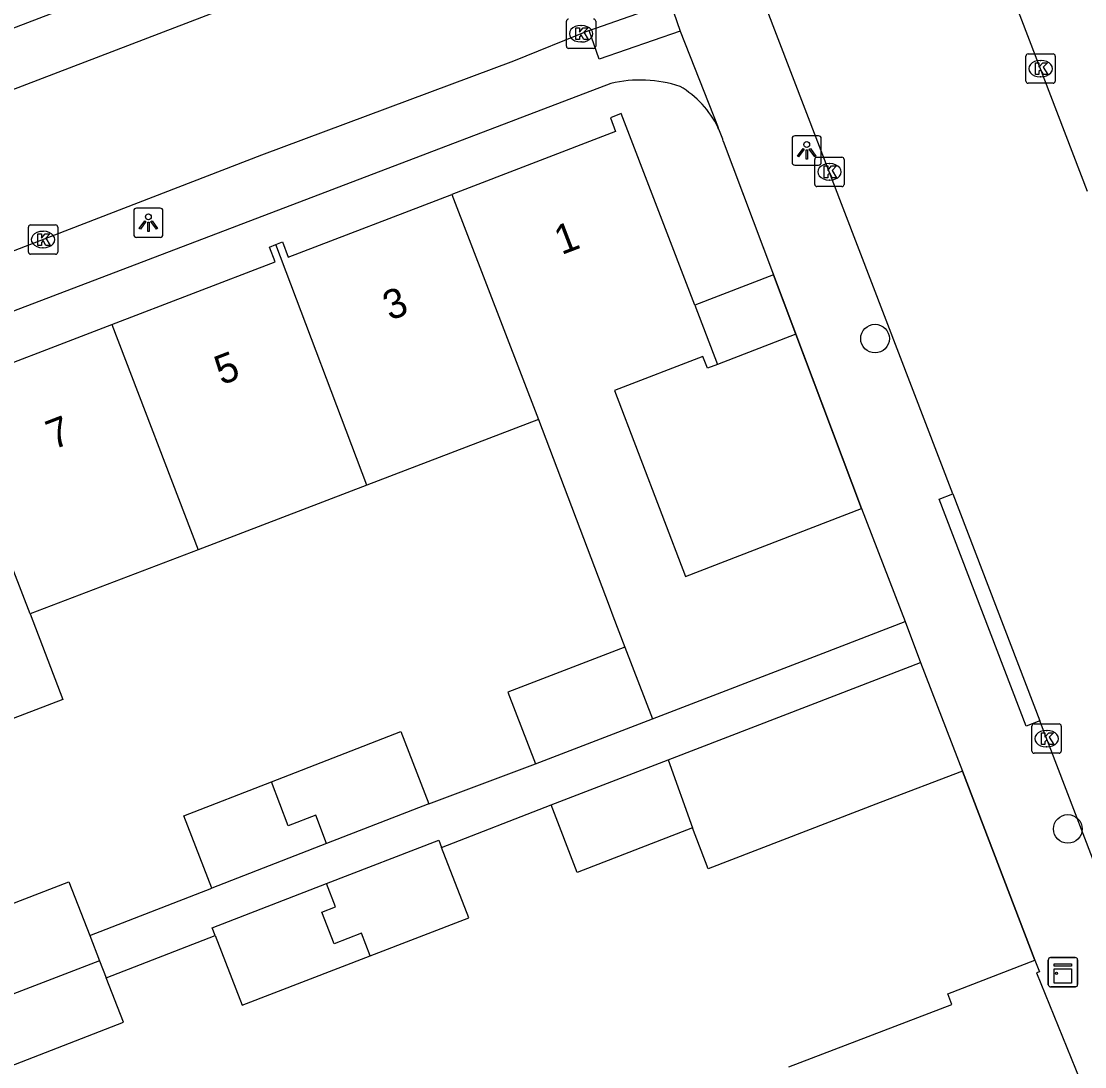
# Model space of a CAD drawing. Extents: x 159265 to 160143, y 383413 to 384319.
# Drawn here: x 159434.78 to 159471.06, y 383762.95 to 383798.62 of the extents above; entities that cross this region are included whole.
import ezdxf

# ---------------------------------------------------------------- set-up
doc = ezdxf.new("R2010")
doc.units = 0
for name, color, linetype in [('IMGEO_Boom', 7, 'Continuous'), ('IMGEO_Kast', 7, 'Continuous'), ('IMGEO_Kolk', 7, 'Continuous'), ('IMGEO_Lichtpunt', 7, 'Continuous'), ('IMGEO_Muur', 7, 'Continuous'), ('IMGEO_Pand', 7, 'Continuous'), ('IMGEO_Pand_nummerreeks', 7, 'Continuous'), ('IMGEO_Rijbaan_lokaal_gesloten', 7, 'Continuous'), ('IMGEO_Rijbaan_lokaal_open', 7, 'Continuous'), ('IMGEO_Voetpad_open', 7, 'Continuous')]:
    doc.layers.add(name, color=color, linetype=linetype)

msp = doc.modelspace()

# ---------------------------------------------------------------- linework, layer by layer
at = {"layer": 'IMGEO_Boom'}
for centre in [(159463.903, 383787.795), (159470.48, 383771.064)]:
    msp.add_circle(centre, 0.489, dxfattribs=at)
at = {"layer": 'IMGEO_Kast'}
for p, q in [((159469.814, 383765.751), (159469.814, 383766.592)), ((159469.814, 383766.592), (159469.814, 383765.751)), ((159469.889, 383766.676), (159470.73, 383766.676)), ((159470.73, 383766.676), (159469.889, 383766.676)), ((159470.814, 383766.601), (159470.814, 383765.76)), ((159470.814, 383765.76), (159470.814, 383766.601)), ((159470.739, 383765.676), (159469.898, 383765.676)), ((159469.898, 383765.676), (159470.739, 383765.676))]:
    msp.add_line(p, q, dxfattribs=at)
for points in [[(159470.009, 383766.466), (159470.609, 383766.466), (159470.609, 383766.381), (159470.009, 383766.381), (159470.009, 383766.466)], [(159470.009, 383766.291), (159470.609, 383766.291), (159470.609, 383765.802), (159470.009, 383765.802), (159470.009, 383766.291)]]:
    msp.add_lwpolyline(points, dxfattribs=at)
msp.add_circle((159470.093, 383766.14), 0.0377, dxfattribs=at)
for centre, start, end in [((159469.892, 383766.598), 92.4484, 184.2845), ((159469.892, 383766.598), 92.4484, 184.2845), ((159470.736, 383766.598), 2.4484, 94.2845), ((159470.736, 383766.598), 2.4484, 94.2845), ((159469.892, 383765.754), 182.4484, 274.2845), ((159469.892, 383765.754), 182.4484, 274.2845), ((159470.736, 383765.754), 272.4484, 4.2845), ((159470.736, 383765.754), 272.4484, 4.2845)]:
    msp.add_arc(centre, 0.0779, start, end, dxfattribs=at)
at = {"layer": 'IMGEO_Kolk'}
for p, q in [((159453.376, 383797.77), (159453.376, 383798.622)), ((159453.864, 383798.476), (159453.889, 383798.476)), ((159454.377, 383798.622), (159454.377, 383797.77)), ((159454.303, 383797.696), (159453.451, 383797.696)), ((159453.887, 383797.916), (159453.862, 383797.916)), ((159469.052, 383796.58), (159469.052, 383797.432)), ((159469.127, 383797.506), (159469.979, 383797.506)), ((159469.54, 383797.286), (159469.565, 383797.286)), ((159470.053, 383797.432), (159470.053, 383796.58)), ((159469.563, 383796.726), (159469.538, 383796.726)), ((159469.979, 383796.506), (159469.127, 383796.506)), ((159461.848, 383793.058), (159461.848, 383793.91)), ((159461.923, 383793.984), (159462.775, 383793.984)), ((159462.336, 383793.764), (159462.361, 383793.764)), ((159462.849, 383793.91), (159462.849, 383793.058)), ((159462.775, 383792.984), (159461.923, 383792.984)), ((159462.359, 383793.204), (159462.334, 383793.204)), ((159435.02, 383790.749), (159435.02, 383791.601)), ((159435.095, 383791.675), (159435.947, 383791.675)), ((159436.021, 383791.601), (159436.021, 383790.749)), ((159435.508, 383791.455), (159435.533, 383791.455)), ((159435.531, 383790.895), (159435.506, 383790.895)), ((159435.947, 383790.675), (159435.095, 383790.675)), ((159469.257, 383773.719), (159469.257, 383774.571)), ((159469.332, 383774.645), (159470.184, 383774.645)), ((159469.745, 383774.425), (159469.77, 383774.425)), ((159470.258, 383774.571), (159470.258, 383773.719)), ((159469.768, 383773.865), (159469.743, 383773.865)), ((159470.184, 383773.645), (159469.332, 383773.645))]:
    msp.add_line(p, q, dxfattribs=at)
for points in [[(159453.376, 383797.77), (159453.376, 383798.622)], [(159453.697, 383798.396), (159453.82, 383798.396), (159453.82, 383798.245), (159453.95, 383798.396), (159454.114, 383798.396), (159453.968, 383798.245), (159454.121, 383797.996), (159453.969, 383797.996), (159453.884, 383798.16), (159453.82, 383798.093), (159453.82, 383797.996), (159453.697, 383797.996), (159453.697, 383798.396)], [(159454.377, 383798.622), (159454.377, 383797.77)], [(159454.303, 383797.696), (159453.451, 383797.696)], [(159469.052, 383796.58), (159469.052, 383797.432)], [(159469.127, 383797.506), (159469.979, 383797.506)], [(159470.053, 383797.432), (159470.053, 383796.58)], [(159469.373, 383797.206), (159469.496, 383797.206), (159469.496, 383797.055), (159469.626, 383797.206), (159469.79, 383797.206), (159469.644, 383797.055), (159469.797, 383796.806), (159469.645, 383796.806), (159469.56, 383796.97), (159469.496, 383796.903), (159469.496, 383796.806), (159469.373, 383796.806), (159469.373, 383797.206)], [(159469.979, 383796.506), (159469.127, 383796.506)], [(159461.848, 383793.058), (159461.848, 383793.91)], [(159461.923, 383793.984), (159462.775, 383793.984)], [(159462.169, 383793.684), (159462.292, 383793.684), (159462.292, 383793.533), (159462.422, 383793.684), (159462.586, 383793.684), (159462.44, 383793.533), (159462.593, 383793.284), (159462.441, 383793.284), (159462.356, 383793.448), (159462.292, 383793.381), (159462.292, 383793.284), (159462.169, 383793.284), (159462.169, 383793.684)], [(159462.849, 383793.91), (159462.849, 383793.058)], [(159462.775, 383792.984), (159461.923, 383792.984)], [(159435.02, 383790.749), (159435.02, 383791.601)], [(159435.095, 383791.675), (159435.947, 383791.675)], [(159436.021, 383791.601), (159436.021, 383790.749)], [(159435.341, 383791.375), (159435.464, 383791.375), (159435.464, 383791.224), (159435.594, 383791.375), (159435.758, 383791.375), (159435.612, 383791.224), (159435.765, 383790.975), (159435.613, 383790.975), (159435.528, 383791.139), (159435.464, 383791.072), (159435.464, 383790.975), (159435.341, 383790.975), (159435.341, 383791.375)], [(159435.947, 383790.675), (159435.095, 383790.675)], [(159469.257, 383773.719), (159469.257, 383774.571)], [(159469.332, 383774.645), (159470.184, 383774.645)], [(159470.258, 383774.571), (159470.258, 383773.719)], [(159469.578, 383774.345), (159469.701, 383774.345), (159469.701, 383774.194), (159469.831, 383774.345), (159469.995, 383774.345), (159469.849, 383774.194), (159470.002, 383773.945), (159469.85, 383773.945), (159469.765, 383774.109), (159469.701, 383774.042), (159469.701, 383773.945), (159469.578, 383773.945), (159469.578, 383774.345)], [(159470.184, 383773.645), (159469.332, 383773.645)]]:
    msp.add_lwpolyline(points, dxfattribs=at)
for centre, start, end in [((159453.453, 383798.62), 91.552, 178.448), ((159453.453, 383798.62), 91.552, 178.448), ((159454.301, 383798.62), 1.552, 88.448), ((159454.301, 383798.62), 1.552, 88.448), ((159453.453, 383797.772), 181.552, 268.448), ((159453.453, 383797.772), 181.552, 268.448), ((159454.301, 383797.772), 271.552, 358.448), ((159454.301, 383797.772), 271.552, 358.448), ((159469.129, 383797.43), 91.552, 178.448), ((159469.129, 383797.43), 91.552, 178.448), ((159469.977, 383797.43), 1.552, 88.448), ((159469.977, 383797.43), 1.552, 88.448), ((159469.129, 383796.582), 181.552, 268.448), ((159469.129, 383796.582), 181.552, 268.448), ((159469.977, 383796.582), 271.552, 358.448), ((159469.977, 383796.582), 271.552, 358.448), ((159461.925, 383793.908), 91.552, 178.448), ((159461.925, 383793.908), 91.552, 178.448), ((159462.773, 383793.908), 1.552, 88.448), ((159462.773, 383793.908), 1.552, 88.448), ((159461.925, 383793.06), 181.552, 268.448), ((159461.925, 383793.06), 181.552, 268.448), ((159462.773, 383793.06), 271.552, 358.448), ((159462.773, 383793.06), 271.552, 358.448), ((159435.097, 383791.599), 91.552, 178.448), ((159435.097, 383791.599), 91.552, 178.448), ((159435.945, 383791.599), 1.552, 88.448), ((159435.945, 383791.599), 1.552, 88.448), ((159435.097, 383790.751), 181.552, 268.448), ((159435.097, 383790.751), 181.552, 268.448), ((159435.945, 383790.751), 271.552, 358.448), ((159435.945, 383790.751), 271.552, 358.448), ((159469.334, 383774.569), 91.552, 178.448), ((159469.334, 383774.569), 91.552, 178.448), ((159470.182, 383774.569), 1.552, 88.448), ((159470.182, 383774.569), 1.552, 88.448), ((159469.334, 383773.721), 181.552, 268.448), ((159469.334, 383773.721), 181.552, 268.448), ((159470.182, 383773.721), 271.552, 358.448), ((159470.182, 383773.721), 271.552, 358.448)]:
    msp.add_arc(centre, 0.0765, start, end, dxfattribs=at)
for centre, major_axis, ratio, start_param, end_param in [((159453.863, 383798.196), (-0.387, 0.002), 0.722429, 4.712389, 7.853982), ((159453.888, 383798.196), (-0.39, 0.002), 0.717154, 1.570796, 4.712389), ((159469.539, 383797.006), (-0.387, 0.002), 0.722429, 4.712389, 7.853982), ((159469.564, 383797.006), (-0.39, 0.002), 0.717154, 1.570796, 4.712389), ((159462.335, 383793.484), (-0.387, 0.002), 0.722429, 4.712389, 7.853982), ((159462.36, 383793.484), (-0.39, 0.002), 0.717154, 1.570796, 4.712389), ((159435.507, 383791.175), (-0.387, 0.002), 0.722429, 4.712389, 7.853982), ((159435.532, 383791.175), (-0.39, 0.002), 0.717154, 1.570796, 4.712389), ((159469.744, 383774.145), (-0.387, 0.002), 0.722429, 4.712389, 7.853982), ((159469.769, 383774.145), (-0.39, 0.002), 0.717154, 1.570796, 4.712389)]:
    msp.add_ellipse(centre, major_axis=major_axis, ratio=ratio, start_param=start_param, end_param=end_param, dxfattribs=at)
at = {"layer": 'IMGEO_Lichtpunt'}
for p, q in [((159461.073, 383794.618), (159461.073, 383793.811)), ((159461.073, 383794.618), (159461.073, 383793.811)), ((159461.975, 383794.713), (159461.167, 383794.713)), ((159461.975, 383794.713), (159461.167, 383794.713)), ((159462.069, 383793.811), (159462.069, 383794.618)), ((159462.069, 383793.811), (159462.069, 383794.618)), ((159461.167, 383793.717), (159461.975, 383793.717)), ((159461.167, 383793.717), (159461.975, 383793.717)), ((159439.518, 383792.246), (159438.71, 383792.246)), ((159439.518, 383792.246), (159438.71, 383792.246)), ((159438.616, 383792.151), (159438.616, 383791.344)), ((159438.616, 383792.151), (159438.616, 383791.344)), ((159439.612, 383791.344), (159439.612, 383792.151)), ((159439.612, 383791.344), (159439.612, 383792.151)), ((159438.71, 383791.25), (159439.518, 383791.25)), ((159438.71, 383791.25), (159439.518, 383791.25))]:
    msp.add_line(p, q, dxfattribs=at)
for points in [[(159461.447, 383794.282), (159461.486, 383794.254), (159461.298, 383793.992), (159461.26, 383794.019), (159461.447, 383794.282)], [(159461.549, 383794.234), (159461.596, 383794.234), (159461.596, 383793.912), (159461.549, 383793.912), (159461.549, 383794.234)], [(159461.659, 383794.254), (159461.697, 383794.281), (159461.884, 383794.019), (159461.845, 383793.991), (159461.659, 383794.254)], [(159438.99, 383791.815), (159439.029, 383791.787), (159438.841, 383791.525), (159438.803, 383791.552), (159438.99, 383791.815)], [(159439.092, 383791.767), (159439.139, 383791.767), (159439.139, 383791.445), (159439.092, 383791.445), (159439.092, 383791.767)], [(159439.202, 383791.787), (159439.24, 383791.814), (159439.427, 383791.552), (159439.388, 383791.524), (159439.202, 383791.787)]]:
    msp.add_lwpolyline(points, dxfattribs=at)
for centre in [(159461.572, 383794.416), (159439.115, 383791.949)]:
    msp.add_circle(centre, 0.0994, dxfattribs=at)
for centre, start, end in [((159461.167, 383794.618), 90, 180), ((159461.167, 383794.618), 90, 180), ((159461.975, 383794.618), 0, 90), ((159461.975, 383794.618), 0, 90), ((159461.167, 383793.811), 180, 270), ((159461.167, 383793.811), 180, 270), ((159461.975, 383793.811), 270, 0), ((159461.975, 383793.811), 270, 360), ((159438.71, 383792.151), 90, 180), ((159438.71, 383792.151), 90, 180), ((159439.518, 383792.151), 0, 90), ((159439.518, 383792.151), 0, 90), ((159438.71, 383791.344), 180, 270), ((159438.71, 383791.344), 180, 270), ((159439.518, 383791.344), 270, 0), ((159439.518, 383791.344), 270, 360)]:
    msp.add_arc(centre, 0.0946, start, end, dxfattribs=at)
at = {"layer": 'IMGEO_Muur'}
for points in [[(159458.728, 383794.536), (159463.444, 383781.995)], [(159469.357, 383766.588), (159466.884, 383773.04)]]:
    msp.add_lwpolyline(points, dxfattribs=at)
at = {"layer": 'IMGEO_Pand'}
for points in [[(159457.753, 383788.939), (159455.244, 383795.474), (159454.874, 383795.331), (159455.055, 383794.859), (159449.472, 383792.715)], [(159443.465, 383791.004), (159443.69, 383791.091), (159443.889, 383790.572), (159449.472, 383792.715)], [(159449.472, 383792.715), (159452.422, 383785.037)], [(159437.865, 383788.272), (159443.436, 383790.411), (159443.241, 383790.918), (159443.465, 383791.004)], [(159446.567, 383782.795), (159443.465, 383791.004)], [(159460.444, 383789.972), (159457.753, 383788.939)], [(159461.207, 383787.944), (159460.444, 383789.972)], [(159457.753, 383788.939), (159458.53, 383786.916)], [(159431.925, 383786.573), (159432.101, 383786.641), (159432.296, 383786.134), (159437.865, 383788.272)], [(159437.865, 383788.272), (159440.812, 383780.593)], [(159461.207, 383787.944), (159458.53, 383786.916)], [(159458.53, 383786.916), (159458.183, 383786.783), (159458.03, 383787.182), (159455.015, 383786.029), (159457.433, 383779.674), (159460.645, 383780.915), (159463.444, 383781.995)], [(159435.077, 383778.4), (159431.925, 383786.573)], [(159452.422, 383785.037), (159446.567, 383782.795)], [(159452.422, 383785.037), (159454.838, 383778.672), (159454.96, 383778.335), (159455.371, 383777.269)], [(159446.567, 383782.795), (159440.812, 383780.593)], [(159463.444, 383781.995), (159464.928, 383778.147)], [(159440.812, 383780.593), (159435.077, 383778.4)], [(159435.077, 383778.4), (159436.191, 383775.481), (159430.424, 383773.275), (159429.304, 383776.191)], [(159456.315, 383774.824), (159462.129, 383777.067), (159464.928, 383778.147)], [(159455.371, 383777.269), (159451.381, 383775.73), (159452.324, 383773.284)], [(159455.371, 383777.269), (159456.315, 383774.824)], [(159456.846, 383773.427), (159462.656, 383775.667), (159465.456, 383776.746)], [(159465.456, 383776.746), (159466.884, 383773.04)], [(159452.324, 383773.284), (159456.315, 383774.824)], [(159443.315, 383772.674), (159447.727, 383774.384), (159448.683, 383771.918)], [(159452.852, 383771.888), (159456.846, 383773.427)], [(159456.846, 383773.427), (159457.676, 383771.1)], [(159466.884, 383773.04), (159464.084, 383771.962), (159458.215, 383769.7), (159457.676, 383771.1)], [(159441.276, 383769.047), (159440.32, 383771.513), (159443.315, 383772.674)], [(159445.194, 383770.565), (159444.823, 383771.534), (159443.889, 383771.176), (159443.315, 383772.674)], [(159448.683, 383771.918), (159445.194, 383770.565)], [(159457.676, 383771.1), (159453.739, 383769.583), (159452.852, 383771.888)], [(159445.194, 383770.565), (159441.276, 383769.047)], [(159445.186, 383769.199), (159449.019, 383770.681), (159449.115, 383770.434)], [(159446.685, 383766.738), (159450.042, 383768.036), (159449.115, 383770.434)], [(159432.54, 383767.765), (159436.399, 383769.265), (159437.112, 383767.43)], [(159441.398, 383767.432), (159441.296, 383767.695), (159445.186, 383769.199)], [(159446.685, 383766.738), (159446.385, 383767.504), (159445.454, 383767.139), (159445.027, 383768.228), (159445.494, 383768.411), (159445.186, 383769.199)], [(159437.112, 383767.43), (159437.447, 383766.566)], [(159441.398, 383767.432), (159442.319, 383765.05), (159446.685, 383766.738)], [(159437.447, 383766.566), (159434.038, 383765.258)], [(159437.447, 383766.566), (159437.674, 383765.983)], [(159460.963, 383762.942), (159466.525, 383765.071), (159466.384, 383765.44), (159469.357, 383766.588)], [(159469.357, 383766.588), (159469.512, 383766.187), (159469.412, 383766.15), (159471.332, 383761.42)], [(159434.373, 383762.96), (159438.262, 383764.471), (159437.674, 383765.983)]]:
    msp.add_lwpolyline(points, dxfattribs=at)
at = {"layer": 'IMGEO_Rijbaan_lokaal_gesloten'}
for points in [[(159466.558, 383782.495), (159450.958, 383823.16), (159449.79, 383826.168), (159449.663, 383826.529)], [(159467.126, 383803.315), (159471.145, 383792.82)], [(159466.558, 383782.495), (159469.529, 383774.749)], [(159475.831, 383758.13), (159475.5, 383759.023), (159472.225, 383767.721), (159469.529, 383774.749)]]:
    msp.add_lwpolyline(points, dxfattribs=at)
at = {"layer": 'IMGEO_Rijbaan_lokaal_open'}
for points in [[(159451.704, 383802.889), (159430.813, 383794.888), (159413.843, 383788.378), (159398.361, 383782.558), (159382.731, 383776.545)], [(159454.155, 383798.309), (159456.91, 383799.271)], [(159454.155, 383798.309), (159451.565, 383797.259), (159442.971, 383794.05), (159432.691, 383790.083), (159420.987, 383785.667), (159409.934, 383781.376), (159399.847, 383777.623), (159384.569, 383771.758)]]:
    msp.add_lwpolyline(points, dxfattribs=at)
at = {"layer": 'IMGEO_Voetpad_open'}
for points in [[(159393.78, 383782.895), (159398.196, 383784.571), (159413.143, 383790.204), (159430.113, 383796.714), (159447.613, 383803.415)], [(159456.91, 383799.271), (159457.253, 383798.289)], [(159457.253, 383798.289), (159454.498, 383797.327), (159454.155, 383798.309)], [(159457.253, 383798.289), (159458.547, 383794.996)], [(159454.891, 383796.495), (159397.777, 383774.733), (159388.854, 383771.293), (159381.158, 383768.297)], [(159458.728, 383794.536), (159460.444, 383789.972)], [(159463.444, 383781.995), (159461.207, 383787.944)], [(159469.529, 383774.749), (159469.063, 383774.57), (159466.092, 383782.316), (159466.558, 383782.495)], [(159464.928, 383778.147), (159465.456, 383776.746)], [(159448.683, 383771.918), (159452.324, 383773.284)], [(159466.884, 383773.04), (159469.357, 383766.588)], [(159449.115, 383770.434), (159452.852, 383771.888)], [(159437.112, 383767.43), (159441.276, 383769.047)], [(159437.674, 383765.983), (159441.398, 383767.432)]]:
    msp.add_lwpolyline(points, dxfattribs=at)
for centre, radius, start, end in [((159455.905, 383792.399), 4.219, 71.3927, 103.9001), ((159455.597, 383793.569), 3.277, 25.8142, 59.686), ((159455.486, 383793.526), 3.395, 17.304, 25.6531)]:
    msp.add_arc(centre, radius, start, end, dxfattribs=at)

# ---------------------------------------------------------------- texts
at = {"layer": 'IMGEO_Pand_nummerreeks'}
for s, rotation, p in [('1', 20.9588, (159453.207, 383790.639)), ('3', 20.9611, (159447.355, 383788.397)), ('5', 20.9611, (159441.612, 383786.196)), ('7', 20.9611, (159435.868, 383783.996))]:
    msp.add_text(s, height=1, rotation=rotation, dxfattribs=at).set_placement(p)

doc.saveas('drawing.dxf')
